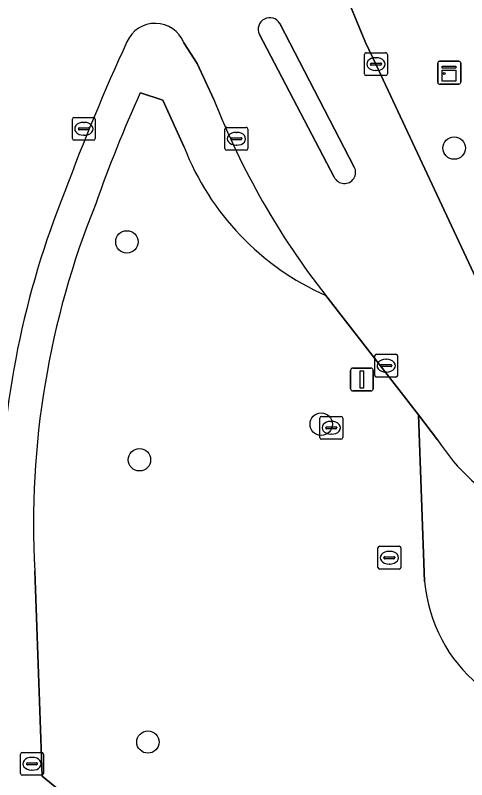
# Model space of a CAD drawing. Extents: x 160554 to 161248, y 385329 to 386506.
# Drawn here: x 160704.8 to 160724.51, y 386363.39 to 386396.82 of the extents above; entities that cross this region are included whole.
import ezdxf

# ---------------------------------------------------------------- set-up
doc = ezdxf.new("R2010")
doc.units = 0
for name, color, linetype in [('IMGEO_Boom', 7, 'Continuous'), ('IMGEO_Brandkraan', 7, 'Continuous'), ('IMGEO_Erf', 7, 'Continuous'), ('IMGEO_Groenvoorziening', 7, 'Continuous'), ('IMGEO_Kast', 7, 'Continuous'), ('IMGEO_Kolk', 7, 'Continuous'), ('IMGEO_Lichtmast', 7, 'Continuous'), ('IMGEO_Rijbaan_lokaal_open', 7, 'Continuous'), ('IMGEO_Rioolput', 7, 'Continuous'), ('IMGEO_Verkeerseiland_open', 7, 'Continuous'), ('IMGEO_Voetpad_open', 7, 'Continuous')]:
    doc.layers.add(name, color=color, linetype=linetype)

msp = doc.modelspace()

# ---------------------------------------------------------------- linework, layer by layer
at = {"layer": 'IMGEO_Boom'}
for centre in [(160723.965, 386391.012), (160709.673, 386386.91), (160718.16, 386378.939), (160710.219, 386377.383), (160710.591, 386365.04)]:
    msp.add_circle(centre, 0.489, dxfattribs=at)
at = {"layer": 'IMGEO_Brandkraan'}
for p, q in [((160705.026, 386363.662), (160705.026, 386364.514)), ((160705.101, 386364.588), (160705.953, 386364.588)), ((160706.027, 386364.514), (160706.027, 386363.662)), ((160705.328, 386364.131), (160705.726, 386364.131)), ((160705.514, 386364.368), (160705.539, 386364.368)), ((160705.285, 386364.082), (160705.285, 386364.094)), ((160705.723, 386364.045), (160705.325, 386364.045)), ((160705.537, 386363.808), (160705.512, 386363.808)), ((160705.769, 386364.094), (160705.769, 386364.082)), ((160705.953, 386363.588), (160705.101, 386363.588))]:
    msp.add_line(p, q, dxfattribs=at)
for points in [[(160705.026, 386363.662), (160705.026, 386364.514)], [(160705.101, 386364.588), (160705.953, 386364.588)], [(160706.027, 386364.514), (160706.027, 386363.662)], [(160705.953, 386363.588), (160705.101, 386363.588)]]:
    msp.add_lwpolyline(points, dxfattribs=at)
for centre, radius, start, end in [((160705.103, 386364.512), 0.0765, 91.552, 178.448), ((160705.103, 386364.512), 0.0765, 91.552, 178.448), ((160705.951, 386364.512), 0.0765, 1.552, 88.448), ((160705.951, 386364.512), 0.0765, 1.552, 88.448), ((160705.325, 386364.091), 0.0403, 85.8775, 175.7526), ((160705.73, 386364.093), 0.0386, 1.7309, 96.639), ((160705.322, 386364.081), 0.0366, 178.938, 274.7102), ((160705.726, 386364.088), 0.043, 264.8664, 352.4533), ((160705.103, 386363.664), 0.0765, 181.552, 268.448), ((160705.103, 386363.664), 0.0765, 181.552, 268.448), ((160705.951, 386363.664), 0.0765, 271.552, 358.448), ((160705.951, 386363.664), 0.0765, 271.552, 358.448)]:
    msp.add_arc(centre, radius, start, end, dxfattribs=at)
for centre, major_axis, ratio, start_param, end_param in [((160705.513, 386364.088), (-0.387, 0.002), 0.722429, 4.712389, 7.853982), ((160705.538, 386364.088), (-0.39, 0.002), 0.717154, 1.570796, 4.712389)]:
    msp.add_ellipse(centre, major_axis=major_axis, ratio=ratio, start_param=start_param, end_param=end_param, dxfattribs=at)
at = {"layer": 'IMGEO_Erf'}
for points in [[(160712.175, 386391.047), (160711.245, 386393.105), (160710.259, 386393.422)], [(160722.67, 386372.062), (160722.405, 386379.342), (160718.354, 386384.571)], [(160705.645, 386372.53), (160705.968, 386363.544), (160708.053, 386361.847), (160709.14, 386330.783), (160709.3, 386326.209), (160707.948, 386324.355), (160708.037, 386322.202), (160737.87, 386323.272), (160738.118, 386316.84), (160762.152, 386317.708), (160761.977, 386322.761), (160762.175, 386322.754), (160762.354, 386317.715), (160765.734, 386317.837), (160766.61, 386293.664), (160766.702, 386291.325), (160767.84, 386259.345), (160768.589, 386238.297), (160741.027, 386237.317), (160741.364, 386227.301), (160769.598, 386228.317)]]:
    msp.add_lwpolyline(points, dxfattribs=at)
for centre, radius, start, end in [((160763.133, 386369.35), 58.096, 155.52136, 160.67627), ((160723.116, 386395.301), 11.739, 201.2447, 246.0664), ((160742.994, 386374.569), 37.404, 158.0123, 183.1256), ((160729.374, 386372.672), 6.732, 185.1995, 274.49)]:
    msp.add_arc(centre, radius, start, end, dxfattribs=at)
at = {"layer": 'IMGEO_Groenvoorziening'}
msp.add_lwpolyline([(160779.201, 386406.424), (160791.121, 386406.849), (160791.193, 386404.831), (160797.599, 386405.055), (160799.457, 386407.118), (160799.891, 386407.133), (160799.846, 386408.965), (160737.081, 386406.709), (160735.567, 386406.655), (160715.935, 386405.949), (160715.987, 386405.826), (160717.66, 386401.552), (160718.03, 386400.65), (160720.087, 386395.621), (160720.548, 386394.683), (160725.033, 386385.085), (160726.348, 386382.276)], dxfattribs=at)
at = {"layer": 'IMGEO_Kast'}
for p, q in [((160723.251, 386393.882), (160723.251, 386394.723)), ((160723.251, 386394.723), (160723.251, 386393.882)), ((160723.326, 386394.807), (160724.167, 386394.807)), ((160724.167, 386394.807), (160723.326, 386394.807)), ((160724.251, 386394.732), (160724.251, 386393.891)), ((160724.251, 386393.891), (160724.251, 386394.732)), ((160724.176, 386393.807), (160723.335, 386393.807)), ((160723.335, 386393.807), (160724.176, 386393.807))]:
    msp.add_line(p, q, dxfattribs=at)
for points in [[(160723.446, 386394.597), (160724.046, 386394.597), (160724.046, 386394.512), (160723.446, 386394.512), (160723.446, 386394.597)], [(160723.446, 386394.422), (160724.046, 386394.422), (160724.046, 386393.933), (160723.446, 386393.933), (160723.446, 386394.422)]]:
    msp.add_lwpolyline(points, dxfattribs=at)
msp.add_circle((160723.53, 386394.271), 0.0377, dxfattribs=at)
for centre, start, end in [((160723.329, 386394.729), 92.4484, 184.2845), ((160723.329, 386394.729), 92.4484, 184.2845), ((160724.173, 386394.729), 2.4484, 94.2845), ((160724.173, 386394.729), 2.4484, 94.2845), ((160723.329, 386393.885), 182.4484, 274.2845), ((160723.329, 386393.885), 182.4484, 274.2845), ((160724.173, 386393.885), 272.4484, 4.2845), ((160724.173, 386393.885), 272.4484, 4.2845)]:
    msp.add_arc(centre, 0.0779, start, end, dxfattribs=at)
at = {"layer": 'IMGEO_Kolk'}
for p, q in [((160720.047, 386394.257), (160720.047, 386395.109)), ((160720.122, 386395.183), (160720.974, 386395.183)), ((160720.535, 386394.963), (160720.56, 386394.963)), ((160721.048, 386395.109), (160721.048, 386394.257)), ((160720.306, 386394.677), (160720.306, 386394.689)), ((160720.744, 386394.64), (160720.346, 386394.64)), ((160720.349, 386394.726), (160720.747, 386394.726)), ((160720.79, 386394.689), (160720.79, 386394.677)), ((160720.558, 386394.403), (160720.533, 386394.403)), ((160720.974, 386394.183), (160720.122, 386394.183)), ((160707.292, 386391.427), (160707.292, 386392.279)), ((160707.367, 386392.353), (160708.219, 386392.353)), ((160708.293, 386392.279), (160708.293, 386391.427)), ((160707.594, 386391.896), (160707.992, 386391.896)), ((160707.78, 386392.133), (160707.805, 386392.133)), ((160714.03, 386391.918), (160714.882, 386391.918)), ((160707.551, 386391.847), (160707.551, 386391.859)), ((160707.989, 386391.81), (160707.591, 386391.81)), ((160707.803, 386391.573), (160707.778, 386391.573)), ((160708.035, 386391.859), (160708.035, 386391.847)), ((160713.955, 386390.992), (160713.955, 386391.844)), ((160714.443, 386391.698), (160714.468, 386391.698)), ((160714.956, 386391.844), (160714.956, 386390.992)), ((160708.219, 386391.353), (160707.367, 386391.353)), ((160714.214, 386391.412), (160714.214, 386391.424)), ((160714.652, 386391.375), (160714.254, 386391.375)), ((160714.257, 386391.461), (160714.655, 386391.461)), ((160714.698, 386391.424), (160714.698, 386391.412)), ((160714.882, 386390.918), (160714.03, 386390.918)), ((160714.466, 386391.138), (160714.441, 386391.138)), ((160720.497, 386381.072), (160720.497, 386381.924)), ((160720.572, 386381.998), (160721.424, 386381.998)), ((160721.498, 386381.924), (160721.498, 386381.072)), ((160720.799, 386381.541), (160721.197, 386381.541)), ((160720.985, 386381.778), (160721.01, 386381.778)), ((160720.756, 386381.492), (160720.756, 386381.504)), ((160721.194, 386381.455), (160720.796, 386381.455)), ((160721.008, 386381.218), (160720.983, 386381.218)), ((160721.24, 386381.504), (160721.24, 386381.492)), ((160721.424, 386380.998), (160720.572, 386380.998))]:
    msp.add_line(p, q, dxfattribs=at)
for points in [[(160720.047, 386394.257), (160720.047, 386395.109)], [(160720.122, 386395.183), (160720.974, 386395.183)], [(160721.048, 386395.109), (160721.048, 386394.257)], [(160720.974, 386394.183), (160720.122, 386394.183)], [(160707.292, 386391.427), (160707.292, 386392.279)], [(160707.367, 386392.353), (160708.219, 386392.353)], [(160708.293, 386392.279), (160708.293, 386391.427)], [(160714.03, 386391.918), (160714.882, 386391.918)], [(160713.955, 386390.992), (160713.955, 386391.844)], [(160714.956, 386391.844), (160714.956, 386390.992)], [(160708.219, 386391.353), (160707.367, 386391.353)], [(160714.882, 386390.918), (160714.03, 386390.918)], [(160720.497, 386381.072), (160720.497, 386381.924)], [(160720.572, 386381.998), (160721.424, 386381.998)], [(160721.498, 386381.924), (160721.498, 386381.072)], [(160721.424, 386380.998), (160720.572, 386380.998)]]:
    msp.add_lwpolyline(points, dxfattribs=at)
for centre, radius, start, end in [((160720.124, 386395.107), 0.0765, 91.552, 178.448), ((160720.124, 386395.107), 0.0765, 91.552, 178.448), ((160720.972, 386395.107), 0.0765, 1.552, 88.448), ((160720.972, 386395.107), 0.0765, 1.552, 88.448), ((160720.346, 386394.686), 0.0403, 85.8775, 175.7526), ((160720.343, 386394.676), 0.0366, 178.938, 274.7102), ((160720.747, 386394.683), 0.043, 264.8664, 352.4533), ((160720.751, 386394.688), 0.0386, 1.7309, 96.639), ((160720.124, 386394.259), 0.0765, 181.552, 268.448), ((160720.124, 386394.259), 0.0765, 181.552, 268.448), ((160720.972, 386394.259), 0.0765, 271.552, 358.448), ((160720.972, 386394.259), 0.0765, 271.552, 358.448), ((160707.369, 386392.277), 0.0765, 91.552, 178.448), ((160707.369, 386392.277), 0.0765, 91.552, 178.448), ((160708.217, 386392.277), 0.0765, 1.552, 88.448), ((160708.217, 386392.277), 0.0765, 1.552, 88.448), ((160707.591, 386391.856), 0.0403, 85.8775, 175.7526), ((160707.996, 386391.858), 0.0386, 1.7309, 96.639), ((160714.032, 386391.842), 0.0765, 91.552, 178.448), ((160714.032, 386391.842), 0.0765, 91.552, 178.448), ((160714.88, 386391.842), 0.0765, 1.552, 88.448), ((160714.88, 386391.842), 0.0765, 1.552, 88.448), ((160707.588, 386391.846), 0.0366, 178.938, 274.7102), ((160707.992, 386391.853), 0.043, 264.8664, 352.4533), ((160707.369, 386391.429), 0.0765, 181.552, 268.448), ((160707.369, 386391.429), 0.0765, 181.552, 268.448), ((160708.217, 386391.429), 0.0765, 271.552, 358.448), ((160708.217, 386391.429), 0.0765, 271.552, 358.448), ((160714.254, 386391.421), 0.0403, 85.8775, 175.7526), ((160714.251, 386391.411), 0.0366, 178.938, 274.7102), ((160714.655, 386391.418), 0.043, 264.8664, 352.4533), ((160714.659, 386391.423), 0.0386, 1.7309, 96.639), ((160714.032, 386390.994), 0.0765, 181.552, 268.448), ((160714.032, 386390.994), 0.0765, 181.552, 268.448), ((160714.88, 386390.994), 0.0765, 271.552, 358.448), ((160714.88, 386390.994), 0.0765, 271.552, 358.448), ((160720.574, 386381.922), 0.0765, 91.552, 178.448), ((160720.574, 386381.922), 0.0765, 91.552, 178.448), ((160721.422, 386381.922), 0.0765, 1.552, 88.448), ((160721.422, 386381.922), 0.0765, 1.552, 88.448), ((160720.796, 386381.501), 0.0403, 85.8775, 175.7526), ((160721.201, 386381.503), 0.0386, 1.7309, 96.639), ((160720.793, 386381.491), 0.0366, 178.938, 274.7102), ((160721.197, 386381.498), 0.043, 264.8664, 352.4533), ((160720.574, 386381.074), 0.0765, 181.552, 268.448), ((160720.574, 386381.074), 0.0765, 181.552, 268.448), ((160721.422, 386381.074), 0.0765, 271.552, 358.448), ((160721.422, 386381.074), 0.0765, 271.552, 358.448)]:
    msp.add_arc(centre, radius, start, end, dxfattribs=at)
for centre, major_axis, ratio, start_param, end_param in [((160720.534, 386394.683), (-0.387, 0.002), 0.722429, 4.712389, 7.853982), ((160720.559, 386394.683), (-0.39, 0.002), 0.717154, 1.570796, 4.712389), ((160707.779, 386391.853), (-0.387, 0.002), 0.722429, 4.712389, 7.853982), ((160707.804, 386391.853), (-0.39, 0.002), 0.717154, 1.570796, 4.712389), ((160714.442, 386391.418), (-0.387, 0.002), 0.722429, 4.712389, 7.853982), ((160714.467, 386391.418), (-0.39, 0.002), 0.717154, 1.570796, 4.712389), ((160720.984, 386381.498), (-0.387, 0.002), 0.722429, 4.712389, 7.853982), ((160721.009, 386381.498), (-0.39, 0.002), 0.717154, 1.570796, 4.712389)]:
    msp.add_ellipse(centre, major_axis=major_axis, ratio=ratio, start_param=start_param, end_param=end_param, dxfattribs=at)
at = {"layer": 'IMGEO_Lichtmast'}
for p, q in [((160719.442, 386380.49), (160719.442, 386381.29)), ((160719.442, 386381.29), (160719.442, 386380.49)), ((160719.542, 386381.39), (160720.332, 386381.39)), ((160720.332, 386381.39), (160719.542, 386381.39)), ((160720.432, 386381.29), (160720.432, 386380.49)), ((160720.432, 386380.49), (160720.432, 386381.29)), ((160720.332, 386380.39), (160719.542, 386380.39)), ((160719.542, 386380.39), (160720.332, 386380.39))]:
    msp.add_line(p, q, dxfattribs=at)
msp.add_lwpolyline([(160719.862, 386381.265), (160720.012, 386381.265), (160720.012, 386380.515), (160719.862, 386380.515), (160719.862, 386381.265)], dxfattribs=at)
for centre, start, end in [((160719.542, 386381.29), 90, 180), ((160719.542, 386381.29), 90, 180), ((160720.332, 386381.29), 0, 90), ((160720.332, 386381.29), 360, 90), ((160719.542, 386380.49), 180, 270), ((160719.542, 386380.49), 180, 270), ((160720.332, 386380.49), 270, 0), ((160720.332, 386380.49), 270, 0)]:
    msp.add_arc(centre, 0.1, start, end, dxfattribs=at)
at = {"layer": 'IMGEO_Rijbaan_lokaal_open'}
for points in [[(160726.348, 386382.276), (160725.033, 386385.085), (160720.548, 386394.683), (160720.087, 386395.621), (160718.03, 386400.65), (160717.66, 386401.552), (160715.987, 386405.826), (160715.935, 386405.949)], [(160716.356, 386396.454), (160719.604, 386390.183)], [(160718.725, 386389.741), (160715.46, 386395.983)], [(160712.161, 386395.62), (160712.739, 386394.713), (160713.472, 386393.136)], [(160718.354, 386384.571), (160722.405, 386379.342), (160723.243, 386378.261)], [(160723.243, 386378.261), (160722.405, 386379.342), (160722.67, 386372.062)]]:
    msp.add_lwpolyline(points, dxfattribs=at)
for centre, radius, start, end in [((160715.914, 386396.207), 0.506, 29.1899, 206.2692), ((160710.909, 386395.113), 1.351, 22.034, 156.2627), ((160792.405, 386357.587), 91.072, 155.29037, 159.74509), ((160745.05, 386405.461), 33.898, 201.3214, 218.0444), ((160719.17, 386389.952), 0.492, 205.3314, 28.0591), ((160742.988, 386374.572), 38.849, 158.0136, 179.2488), ((160730.5, 386382.839), 8.58, 212.2449, 243.1453), ((160730.5, 386382.839), 8.58, 212.2449, 243.1453), ((160729.374, 386372.672), 6.732, 185.1995, 274.49)]:
    msp.add_arc(centre, radius, start, end, dxfattribs=at)
at = {"layer": 'IMGEO_Rioolput'}
for p, q in [((160718.096, 386378.355), (160718.096, 386379.207)), ((160718.171, 386379.281), (160719.023, 386379.281)), ((160719.097, 386379.207), (160719.097, 386378.355)), ((160718.584, 386379.061), (160718.609, 386379.061)), ((160718.355, 386378.775), (160718.355, 386378.787)), ((160718.793, 386378.738), (160718.395, 386378.738)), ((160718.398, 386378.824), (160718.796, 386378.824)), ((160718.607, 386378.501), (160718.582, 386378.501)), ((160718.839, 386378.787), (160718.839, 386378.775)), ((160719.023, 386378.281), (160718.171, 386378.281)), ((160720.638, 386372.673), (160720.638, 386373.525)), ((160720.713, 386373.599), (160721.565, 386373.599)), ((160721.639, 386373.525), (160721.639, 386372.673)), ((160721.126, 386373.379), (160721.151, 386373.379)), ((160720.897, 386373.093), (160720.897, 386373.105)), ((160721.335, 386373.056), (160720.937, 386373.056)), ((160720.94, 386373.142), (160721.338, 386373.142)), ((160721.149, 386372.819), (160721.124, 386372.819)), ((160721.381, 386373.105), (160721.381, 386373.093)), ((160721.565, 386372.599), (160720.713, 386372.599))]:
    msp.add_line(p, q, dxfattribs=at)
for points in [[(160718.096, 386378.355), (160718.096, 386379.207)], [(160718.171, 386379.281), (160719.023, 386379.281)], [(160719.097, 386379.207), (160719.097, 386378.355)], [(160719.023, 386378.281), (160718.171, 386378.281)], [(160720.638, 386372.673), (160720.638, 386373.525)], [(160720.713, 386373.599), (160721.565, 386373.599)], [(160721.639, 386373.525), (160721.639, 386372.673)], [(160721.565, 386372.599), (160720.713, 386372.599)]]:
    msp.add_lwpolyline(points, dxfattribs=at)
for centre, radius, start, end in [((160718.173, 386379.205), 0.0765, 91.552, 178.448), ((160718.173, 386379.205), 0.0765, 91.552, 178.448), ((160719.021, 386379.205), 0.0765, 1.552, 88.448), ((160719.021, 386379.205), 0.0765, 1.552, 88.448), ((160718.395, 386378.784), 0.0403, 85.8775, 175.7526), ((160718.392, 386378.774), 0.0366, 178.938, 274.7102), ((160718.796, 386378.781), 0.043, 264.8664, 352.4533), ((160718.8, 386378.786), 0.0386, 1.7309, 96.639), ((160718.173, 386378.357), 0.0765, 181.552, 268.448), ((160718.173, 386378.357), 0.0765, 181.552, 268.448), ((160719.021, 386378.357), 0.0765, 271.552, 358.448), ((160719.021, 386378.357), 0.0765, 271.552, 358.448), ((160720.715, 386373.523), 0.0765, 91.552, 178.448), ((160720.715, 386373.523), 0.0765, 91.552, 178.448), ((160721.563, 386373.523), 0.0765, 1.552, 88.448), ((160721.563, 386373.523), 0.0765, 1.552, 88.448), ((160720.937, 386373.102), 0.0403, 85.8775, 175.7526), ((160720.934, 386373.092), 0.0366, 178.938, 274.7102), ((160721.338, 386373.099), 0.043, 264.8664, 352.4533), ((160721.342, 386373.104), 0.0386, 1.7309, 96.639), ((160720.715, 386372.675), 0.0765, 181.552, 268.448), ((160720.715, 386372.675), 0.0765, 181.552, 268.448), ((160721.563, 386372.675), 0.0765, 271.552, 358.448), ((160721.563, 386372.675), 0.0765, 271.552, 358.448)]:
    msp.add_arc(centre, radius, start, end, dxfattribs=at)
for centre, major_axis, ratio, start_param, end_param in [((160718.583, 386378.781), (-0.387, 0.002), 0.722429, 4.712389, 7.853982), ((160718.608, 386378.781), (-0.39, 0.002), 0.717154, 1.570796, 4.712389), ((160721.125, 386373.099), (-0.387, 0.002), 0.722429, 4.712389, 7.853982), ((160721.15, 386373.099), (-0.39, 0.002), 0.717154, 1.570796, 4.712389)]:
    msp.add_ellipse(centre, major_axis=major_axis, ratio=ratio, start_param=start_param, end_param=end_param, dxfattribs=at)
at = {"layer": 'IMGEO_Verkeerseiland_open'}
for points in [[(160719.604, 386390.183), (160716.356, 386396.454)], [(160715.46, 386395.983), (160718.725, 386389.741)]]:
    msp.add_lwpolyline(points, dxfattribs=at)
for centre, radius, start, end in [((160715.914, 386396.207), 0.506, 29.1899, 206.2692), ((160719.17, 386389.952), 0.492, 205.3314, 28.0591)]:
    msp.add_arc(centre, radius, start, end, dxfattribs=at)
at = {"layer": 'IMGEO_Voetpad_open'}
for points in [[(160713.472, 386393.136), (160712.739, 386394.713), (160712.161, 386395.62)], [(160710.259, 386393.422), (160711.245, 386393.105), (160712.175, 386391.047)], [(160708.053, 386361.847), (160705.968, 386363.544), (160705.645, 386372.53)]]:
    msp.add_lwpolyline(points, dxfattribs=at)
for centre, radius, start, end in [((160710.909, 386395.113), 1.351, 22.034, 156.2627), ((160792.405, 386357.587), 91.072, 155.29037, 159.74509), ((160763.133, 386369.35), 58.096, 155.52136, 160.67627), ((160745.05, 386405.461), 33.898, 201.3214, 218.0444), ((160723.116, 386395.301), 11.739, 201.2447, 246.0664), ((160742.988, 386374.572), 38.849, 158.0136, 179.2488), ((160742.994, 386374.569), 37.404, 158.0123, 183.1256)]:
    msp.add_arc(centre, radius, start, end, dxfattribs=at)

doc.saveas('drawing.dxf')
